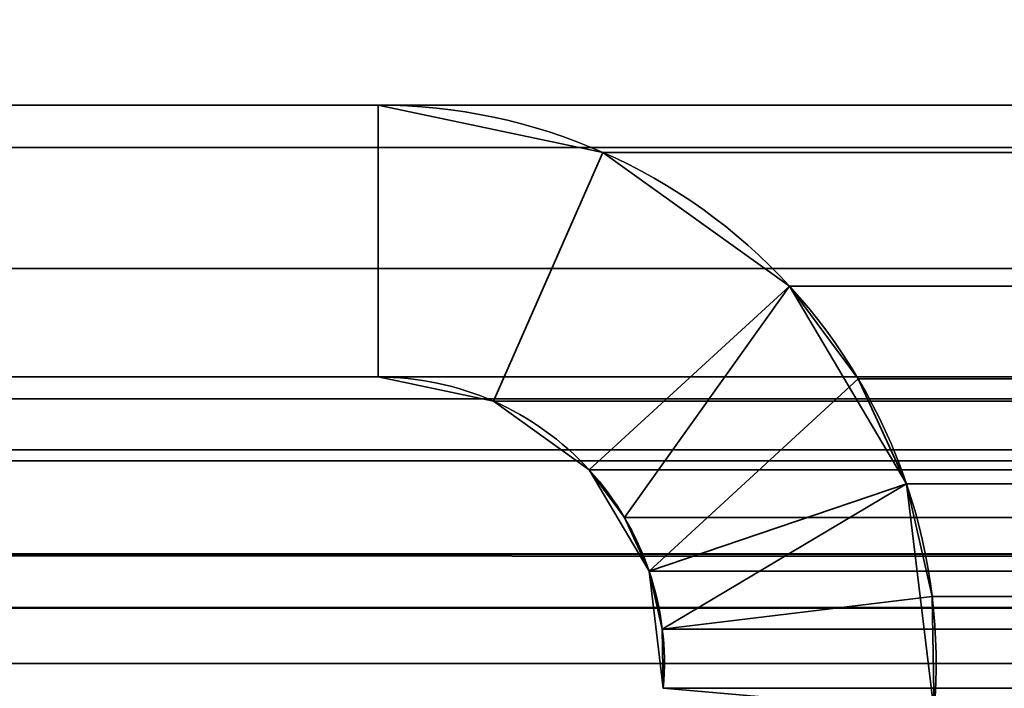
# Model space of a CAD drawing. Header units: millimetres. Extents: x -503 to 6703, y -110 to 193.
# Tile 384 of 656: x 1144.55 to 1149.99, y 14.28 to 17.97. Entities that reach past the tile are written whole.
import ezdxf

# ---------------------------------------------------------------- set-up
doc = ezdxf.new("R2010")
doc.units = ezdxf.units.MM
doc.layers.add('151', color=7, linetype='Continuous', true_color=0xffffff)

# ---------------------------------------------------------------- blocks, each defined once
blk = doc.blocks.new('UG_SURFACE_002')
at = {"layer": '151', "color": 252, "linetype": 'Continuous', "lineweight": 35}
for points in [[(2052.5, -14, 2212.25), (2052.5, 174.4, 2212.25), (947.5, 174.4, 2212.25), (947.5, -14, 2212.25)], [(1097.5, -14, 2062.2499), (1097.5, 174.4, 2062.2499), (1902.5, 174.4, 2062.2499), (1902.5, -14, 2062.2499)]]:
    blk.add_3dface(points, dxfattribs=at)
blk = doc.blocks.new('UG_SURFACE_166')
at = {"layer": '151', "color": 252, "linetype": 'Continuous', "lineweight": 35}
for points in [[(1138.58, 17.5, 2018.6701), (1146.5327, 17.5, 2010.7174), (1146.5327, 17.5, -7.75), (1138.58, 17.5, -7.75)], [(1138.58, 16, 2018.6701), (1146.5327, 16, 2010.7174), (1146.5327, 17.5, 2010.7174), (1138.58, 17.5, 2018.6701)], [(1138.58, 17.5, -7.75), (1146.5327, 17.5, -7.75), (1146.5327, 16, -7.75), (1138.58, 16, -7.75)], [(1147.7731, 17.2392, 2009.4769), (1147.7731, 17.2392, -7.75), (1146.5327, 17.5, -7.75), (1146.5327, 17.5, 2010.7174)], [(1146.5327, 16, 2010.7174), (1147.169, 15.8662, 2010.0811), (1147.7731, 17.2392, 2009.4769), (1146.5327, 17.5, 2010.7174)], [(1146.5327, 17.5, -7.75), (1147.7731, 17.2392, -7.75), (1147.169, 15.8662, -7.75), (1146.5327, 16, -7.75)], [(1148.8035, 16.5008, 2008.4465), (1147.7731, 17.2392, 2009.4769), (1147.169, 15.8662, 2010.0811), (1147.6976, 15.4874, 2009.5525)], [(1147.6976, 15.4874, -7.75), (1147.169, 15.8662, -7.75), (1147.7731, 17.2392, -7.75), (1148.8035, 16.5008, -7.75)], [(1148.8035, 16.5008, 2008.4465), (1148.8035, 16.5008, -7.75), (1147.7731, 17.2392, -7.75), (1147.7731, 17.2392, 2009.4769)], [(1148.8035, 16.5008, 2008.4465), (1147.6976, 15.4874, 2009.5525), (1147.8922, 15.2249, 2009.3577)], [(1148.0289, 14.9279, -7.75), (1147.6976, 15.4874, -7.75), (1148.8035, 16.5008, -7.75), (1149.4492, 15.41, -7.75)], [(1147.8922, 15.2249, 2009.3577), (1148.0289, 14.9279, 2009.2211), (1149.183, 15.989, 2008.0669), (1148.8035, 16.5008, 2008.4465)], [(1148.8035, 16.5008, -7.75), (1148.8035, 16.5008, 2008.4465), (1149.183, 15.989, 2008.0669)], [(1149.183, 15.989, 2008.0669), (1149.4492, 15.41, -7.75), (1148.8035, 16.5008, -7.75)], [(1138.58, 16, 2018.6701), (1138.58, 16, -7.75), (1146.5327, 16, -7.75), (1146.5327, 16, 2010.7174)], [(1146.5327, 16, 2010.7174), (1146.5327, 16, -7.75), (1147.169, 15.8662, -7.75), (1147.169, 15.8662, 2010.0811)], [(1149.4492, 15.41, 2007.8008), (1149.183, 15.989, 2008.0669), (1148.0289, 14.9279, 2009.2211), (1148.1013, 14.6091, 2009.1486)], [(1149.183, 15.989, 2008.0669), (1149.4492, 15.41, 2007.8008), (1149.4492, 15.41, -7.75)], [(1147.169, 15.8662, 2010.0811), (1147.169, 15.8662, -7.75), (1147.6976, 15.4874, -7.75), (1147.6976, 15.4874, 2009.5525)], [(1147.6976, 15.4874, -7.75), (1148.0289, 14.9279, -7.75), (1148.0289, 14.9279, 2009.2211)], [(1148.0289, 14.9279, 2009.2211), (1147.8922, 15.2249, 2009.3577), (1147.6976, 15.4874, -7.75)], [(1147.8922, 15.2249, 2009.3577), (1147.6976, 15.4874, 2009.5525), (1147.6976, 15.4874, -7.75)], [(1148.1067, 14.2823, -7.75), (1148.0289, 14.9279, -7.75), (1149.4492, 15.41, -7.75), (1149.601, 14.1516, -7.75)], [(1148.1013, 14.6091, 2009.1486), (1149.5905, 14.7887, 2007.6594), (1149.4492, 15.41, 2007.8008)], [(1149.4492, 15.41, -7.75), (1149.4492, 15.41, 2007.8008), (1149.5905, 14.7887, 2007.6594)], [(1149.5905, 14.7887, 2007.6594), (1149.601, 14.1516, -7.75), (1149.4492, 15.41, -7.75)], [(1148.0289, 14.9279, -7.75), (1148.1067, 14.2823, -7.75), (1148.1067, 14.2823, 2009.1434)], [(1148.1067, 14.2823, 2009.1434), (1148.1013, 14.6091, 2009.1486), (1148.0289, 14.9279, -7.75)], [(1148.1013, 14.6091, 2009.1486), (1148.0289, 14.9279, 2009.2211), (1148.0289, 14.9279, -7.75)], [(1149.601, 14.1516, 2007.6489), (1149.5905, 14.7887, 2007.6594), (1148.1013, 14.6091, 2009.1486), (1148.1067, 14.2823, 2009.1434)], [(1149.5905, 14.7887, 2007.6594), (1149.601, 14.1516, 2007.6489), (1149.601, 14.1516, -7.75)]]:
    blk.add_3dface(points, dxfattribs=at)
blk = doc.blocks.new('UG_SURFACE_167')
at = {"layer": '151', "color": 252, "linetype": 'Continuous', "lineweight": 35}
for points in [[(1138.58, 17.5, 2018.6701), (1146.5327, 17.5, 2010.7174), (1146.5327, 17.5, -7.75), (1138.58, 17.5, -7.75)], [(1138.58, 16, 2018.6701), (1146.5327, 16, 2010.7174), (1146.5327, 17.5, 2010.7174), (1138.58, 17.5, 2018.6701)], [(1138.58, 17.5, -7.75), (1146.5327, 17.5, -7.75), (1146.5327, 16, -7.75), (1138.58, 16, -7.75)], [(1147.7731, 17.2392, 2009.4769), (1147.7731, 17.2392, -7.75), (1146.5327, 17.5, -7.75), (1146.5327, 17.5, 2010.7174)], [(1146.5327, 16, 2010.7174), (1147.169, 15.8662, 2010.0811), (1147.7731, 17.2392, 2009.4769), (1146.5327, 17.5, 2010.7174)], [(1146.5327, 17.5, -7.75), (1147.7731, 17.2392, -7.75), (1147.169, 15.8662, -7.75), (1146.5327, 16, -7.75)], [(1148.8035, 16.5008, 2008.4465), (1147.7731, 17.2392, 2009.4769), (1147.169, 15.8662, 2010.0811), (1147.6976, 15.4874, 2009.5525)], [(1147.6976, 15.4874, -7.75), (1147.169, 15.8662, -7.75), (1147.7731, 17.2392, -7.75), (1148.8035, 16.5008, -7.75)], [(1148.8035, 16.5008, 2008.4465), (1148.8035, 16.5008, -7.75), (1147.7731, 17.2392, -7.75), (1147.7731, 17.2392, 2009.4769)], [(1148.8035, 16.5008, 2008.4465), (1147.6976, 15.4874, 2009.5525), (1147.8922, 15.2249, 2009.3577)], [(1148.0289, 14.9279, -7.75), (1147.6976, 15.4874, -7.75), (1148.8035, 16.5008, -7.75), (1149.4492, 15.41, -7.75)], [(1147.8922, 15.2249, 2009.3577), (1148.0289, 14.9279, 2009.2211), (1149.183, 15.989, 2008.0669), (1148.8035, 16.5008, 2008.4465)], [(1148.8035, 16.5008, -7.75), (1148.8035, 16.5008, 2008.4465), (1149.183, 15.989, 2008.0669)], [(1149.183, 15.989, 2008.0669), (1149.4492, 15.41, -7.75), (1148.8035, 16.5008, -7.75)], [(1138.58, 16, 2018.6701), (1138.58, 16, -7.75), (1146.5327, 16, -7.75), (1146.5327, 16, 2010.7174)], [(1146.5327, 16, 2010.7174), (1146.5327, 16, -7.75), (1147.169, 15.8662, -7.75), (1147.169, 15.8662, 2010.0811)], [(1149.4492, 15.41, 2007.8008), (1149.183, 15.989, 2008.0669), (1148.0289, 14.9279, 2009.2211), (1148.1013, 14.6091, 2009.1486)], [(1149.183, 15.989, 2008.0669), (1149.4492, 15.41, 2007.8008), (1149.4492, 15.41, -7.75)], [(1147.169, 15.8662, 2010.0811), (1147.169, 15.8662, -7.75), (1147.6976, 15.4874, -7.75), (1147.6976, 15.4874, 2009.5525)], [(1147.6976, 15.4874, -7.75), (1148.0289, 14.9279, -7.75), (1148.0289, 14.9279, 2009.2211)], [(1148.0289, 14.9279, 2009.2211), (1147.8922, 15.2249, 2009.3577), (1147.6976, 15.4874, -7.75)], [(1147.8922, 15.2249, 2009.3577), (1147.6976, 15.4874, 2009.5525), (1147.6976, 15.4874, -7.75)], [(1148.1067, 14.2823, -7.75), (1148.0289, 14.9279, -7.75), (1149.4492, 15.41, -7.75), (1149.601, 14.1516, -7.75)], [(1148.1013, 14.6091, 2009.1486), (1149.5905, 14.7887, 2007.6594), (1149.4492, 15.41, 2007.8008)], [(1149.4492, 15.41, -7.75), (1149.4492, 15.41, 2007.8008), (1149.5905, 14.7887, 2007.6594)], [(1149.5905, 14.7887, 2007.6594), (1149.601, 14.1516, -7.75), (1149.4492, 15.41, -7.75)], [(1148.0289, 14.9279, -7.75), (1148.1067, 14.2823, -7.75), (1148.1067, 14.2823, 2009.1434)], [(1148.1067, 14.2823, 2009.1434), (1148.1013, 14.6091, 2009.1486), (1148.0289, 14.9279, -7.75)], [(1148.1013, 14.6091, 2009.1486), (1148.0289, 14.9279, 2009.2211), (1148.0289, 14.9279, -7.75)], [(1149.601, 14.1516, 2007.6489), (1149.5905, 14.7887, 2007.6594), (1148.1013, 14.6091, 2009.1486), (1148.1067, 14.2823, 2009.1434)], [(1149.5905, 14.7887, 2007.6594), (1149.601, 14.1516, 2007.6489), (1149.601, 14.1516, -7.75)]]:
    blk.add_3dface(points, dxfattribs=at)
blk = doc.blocks.new('UG_SURFACE_168')
at = {"layer": '151', "color": 252, "linetype": 'Continuous', "lineweight": 35}
for points in [[(1861.42, 17.5, 2018.6701), (1138.58, 17.5, 2018.6701), (1137.4013, 17.2655, 2019.8486), (1862.5987, 17.2655, 2019.8486)], [(1138.58, 17.5, 2018.6701), (1861.42, 17.5, 2018.6701), (1853.4673, 17.5, 2010.7174), (1146.5327, 17.5, 2010.7174)], [(1138.58, 17.5, 2018.6701), (1146.5327, 17.5, 2010.7174), (1146.5327, 16, 2010.7174), (1138.58, 16, 2018.6701)], [(1852.2269, 17.2392, 2009.4769), (1147.7731, 17.2392, 2009.4769), (1146.5327, 17.5, 2010.7174), (1853.4673, 17.5, 2010.7174)], [(1146.5327, 17.5, 2010.7174), (1147.7731, 17.2392, 2009.4769), (1147.169, 15.8662, 2010.0811), (1146.5327, 16, 2010.7174)], [(1862.5987, 17.2655, 2019.8486), (1137.4013, 17.2655, 2019.8486), (1136.4021, 16.5979, 2020.8478), (1863.5979, 16.5979, 2020.8478)], [(1147.6976, 15.4874, 2009.5525), (1147.169, 15.8662, 2010.0811), (1147.7731, 17.2392, 2009.4769), (1148.8035, 16.5008, 2008.4465)], [(1851.1965, 16.5008, 2008.4465), (1148.8035, 16.5008, 2008.4465), (1147.7731, 17.2392, 2009.4769), (1852.2269, 17.2392, 2009.4769)], [(1863.5979, 16.5979, 2020.8478), (1136.4021, 16.5979, 2020.8478), (1135.7344, 15.5987, 2021.5156), (1864.2656, 15.5987, 2021.5156)], [(1147.8922, 15.2249, 2009.3577), (1147.6976, 15.4874, 2009.5525), (1148.8035, 16.5008, 2008.4465)], [(1148.8035, 16.5008, 2008.4465), (1149.183, 15.989, 2008.0669), (1148.0289, 14.9279, 2009.2211), (1147.8922, 15.2249, 2009.3577)], [(1149.183, 15.989, 2008.0669), (1148.8035, 16.5008, 2008.4465), (1851.1965, 16.5008, 2008.4465)], [(1149.183, 15.989, 2008.0669), (1851.1965, 16.5008, 2008.4465), (1850.817, 15.989, 2008.0669)], [(1862.0247, 15.8797, 2019.2747), (1137.9753, 15.8797, 2019.2747), (1138.58, 16, 2018.6701), (1861.42, 16, 2018.6701)], [(1138.58, 16, 2018.6701), (1146.5327, 16, 2010.7174), (1853.4673, 16, 2010.7174), (1861.42, 16, 2018.6701)], [(1853.4673, 16, 2010.7174), (1146.5327, 16, 2010.7174), (1147.169, 15.8662, 2010.0811), (1852.831, 15.8662, 2010.0811)], [(1148.1013, 14.6091, 2009.1486), (1148.0289, 14.9279, 2009.2211), (1149.183, 15.989, 2008.0669), (1149.4492, 15.41, 2007.8008)], [(1850.817, 15.989, 2008.0669), (1149.4492, 15.41, 2007.8008), (1149.183, 15.989, 2008.0669)], [(1850.817, 15.989, 2008.0669), (1850.5508, 15.41, 2007.8008), (1149.4492, 15.41, 2007.8008)], [(1862.5373, 15.5372, 2019.7873), (1137.4627, 15.5372, 2019.7873), (1137.9753, 15.8797, 2019.2747), (1862.0247, 15.8797, 2019.2747)], [(1852.831, 15.8662, 2010.0811), (1147.169, 15.8662, 2010.0811), (1147.6976, 15.4874, 2009.5525), (1852.3024, 15.4874, 2009.5525)], [(1864.4408, 15.0209, 2021.6908), (1864.2656, 15.5987, 2021.5156), (1135.7344, 15.5987, 2021.5156), (1135.5592, 15.0209, 2021.6908)], [(1862.8798, 15.0246, 2020.1297), (1137.1202, 15.0246, 2020.1297), (1137.4627, 15.5372, 2019.7873), (1862.5373, 15.5372, 2019.7873)], [(1852.1078, 15.2249, 2009.3577), (1147.6976, 15.4874, 2009.5525), (1147.8922, 15.2249, 2009.3577)], [(1852.1078, 15.2249, 2009.3577), (1852.3024, 15.4874, 2009.5525), (1147.6976, 15.4874, 2009.5525)], [(1149.4492, 15.41, 2007.8008), (1149.5905, 14.7887, 2007.6594), (1148.1013, 14.6091, 2009.1486)], [(1149.5905, 14.7887, 2007.6594), (1149.4492, 15.41, 2007.8008), (1850.5508, 15.41, 2007.8008)], [(1149.5905, 14.7887, 2007.6594), (1850.5508, 15.41, 2007.8008), (1850.4095, 14.7887, 2007.6594)], [(1147.8922, 15.2249, 2009.3577), (1851.9711, 14.9279, 2009.2211), (1852.1078, 15.2249, 2009.3577)], [(1147.8922, 15.2249, 2009.3577), (1148.0289, 14.9279, 2009.2211), (1851.9711, 14.9279, 2009.2211)], [(1135.5592, 15.0209, 2021.6908), (1135.5, 14.42, 2021.75), (1864.5, 14.42, 2021.75)], [(1135.5592, 15.0209, 2021.6908), (1864.5, 14.42, 2021.75), (1864.4408, 15.0209, 2021.6908)], [(1137.0304, 14.7282, 2020.2196), (1137.1202, 15.0246, 2020.1297), (1862.8798, 15.0246, 2020.1297), (1862.9696, 14.7282, 2020.2196)], [(1851.8987, 14.6091, 2009.1486), (1148.0289, 14.9279, 2009.2211), (1148.1013, 14.6091, 2009.1486)], [(1851.8987, 14.6091, 2009.1486), (1851.9711, 14.9279, 2009.2211), (1148.0289, 14.9279, 2009.2211)], [(1148.1067, 14.2823, 2009.1434), (1148.1013, 14.6091, 2009.1486), (1149.5905, 14.7887, 2007.6594), (1149.601, 14.1516, 2007.6489)], [(1850.4095, 14.7887, 2007.6594), (1149.601, 14.1516, 2007.6489), (1149.5905, 14.7887, 2007.6594)], [(1850.4095, 14.7887, 2007.6594), (1850.399, 14.1516, 2007.6489), (1149.601, 14.1516, 2007.6489)], [(1863, 14.42, 2020.2501), (1137, 14.42, 2020.2501), (1137.0304, 14.7282, 2020.2196)], [(1862.9696, 14.7282, 2020.2196), (1863, 14.42, 2020.2501), (1137.0304, 14.7282, 2020.2196)], [(1148.1013, 14.6091, 2009.1486), (1851.8933, 14.2823, 2009.1434), (1851.8987, 14.6091, 2009.1486)], [(1148.1013, 14.6091, 2009.1486), (1148.1067, 14.2823, 2009.1434), (1851.8933, 14.2823, 2009.1434)], [(1135.5, -25.92, 2021.75), (1864.5, -25.92, 2021.75), (1864.5, 14.42, 2021.75), (1135.5, 14.42, 2021.75)], [(1137, -25.92, 2020.2501), (1137, 14.42, 2020.2501), (1863, 14.42, 2020.2501), (1863, -25.92, 2020.2501)]]:
    blk.add_3dface(points, dxfattribs=at)

msp = doc.modelspace()

# ---------------------------------------------------------------- linework, layer by layer
at = {"layer": '151', "color": 252, "linetype": 'Continuous', "lineweight": -3, "true_color": 0x939598}
for p, q in [((1146.5327, 17.5, -7.75), (1138.58, 17.5, -7.75)), ((1138.58, 17.5, 2018.67), (1146.5327, 17.5, 2010.7173)), ((1861.42, 17.5, 2018.67), (1138.58, 17.5, 2018.67)), ((1138.58, 17.5, 2018.67), (1146.5327, 17.5, 2010.7173)), ((1138.58, 17.5, 2018.67), (1146.5327, 17.5, 2010.7173)), ((1146.5327, 17.5, -7.75), (1138.58, 17.5, -7.75)), ((1146.5327, 17.5, 2010.7173), (1146.5327, 17.5, -7.75)), ((1853.4673, 17.5, 2010.7173), (1146.5327, 17.5, 2010.7173)), ((1146.5327, 17.5, 2010.7173), (1146.5327, 17.5, -7.75)), ((1146.5327, 16, -7.75), (1138.58, 16, -7.75)), ((1146.5327, 16, -7.75), (1138.58, 16, -7.75)), ((1138.58, 16, 2018.67), (1146.5327, 16, 2010.7173)), ((1138.58, 16, 2018.67), (1146.5327, 16, 2010.7173)), ((1861.42, 16, 2018.67), (1138.58, 16, 2018.67)), ((1138.58, 16, 2018.67), (1146.5327, 16, 2010.7173)), ((1853.4673, 16, 2010.7173), (1146.5327, 16, 2010.7173)), ((1146.5327, 16, 2010.7173), (1146.5327, 16, -7.75)), ((1146.5327, 16, 2010.7173), (1146.5327, 16, -7.75)), ((1864.5, 14.42, 2021.75), (1135.5, 14.42, 2021.75)), ((1863, 14.42, 2020.25), (1137, 14.42, 2020.25))]:
    msp.add_line(p, q, dxfattribs=at)
for radius in [3.08, 3.08, 1.58, 1.58]:
    msp.add_arc((1146.5327, 14.42, -7.75), radius, 355, 90, dxfattribs=at)
at = {"layer": '151', "color": 252, "linetype": 'Continuous', "lineweight": -3, "true_color": 0x939598, "extrusion": (-0.707107, -6.12323e-17, -0.707107)}
for major_axis in [(-3.08, 0, 3.08), (-3.08, 0, 3.08), (-3.08, 0, 3.08), (-1.58, 0, 1.58), (-1.58, 0, 1.58), (-1.58, 0, 1.58)]:
    msp.add_ellipse((1146.5327, 14.42, 2010.7173), major_axis=major_axis, ratio=0.707107, start_param=1.570796, end_param=3.228859, dxfattribs=at)
at = {"layer": '151', "color": 252, "linetype": 'Continuous', "lineweight": -3, "true_color": 0x939598}
for points in [[(1146.337, 13.2666, -7.75), (1143.8326, 14.6068, -7.75), (1140.8146, 14.5654, -7.75), (1138.348, 13.1555, -7.75)], [(1146.337, 13.2666, 2010.913), (1143.8326, 14.6068, 2013.4174), (1140.8146, 14.5654, 2016.4354), (1138.348, 13.1555, 2018.902)]]:
    msp.add_open_spline(points, degree=3, dxfattribs=at)

# ---------------------------------------------------------------- block references
for name in ['UG_SURFACE_002', 'UG_SURFACE_166', 'UG_SURFACE_167', 'UG_SURFACE_168']:
    msp.add_blockref(name, (0, 0), dxfattribs=at)

doc.saveas('drawing.dxf')
